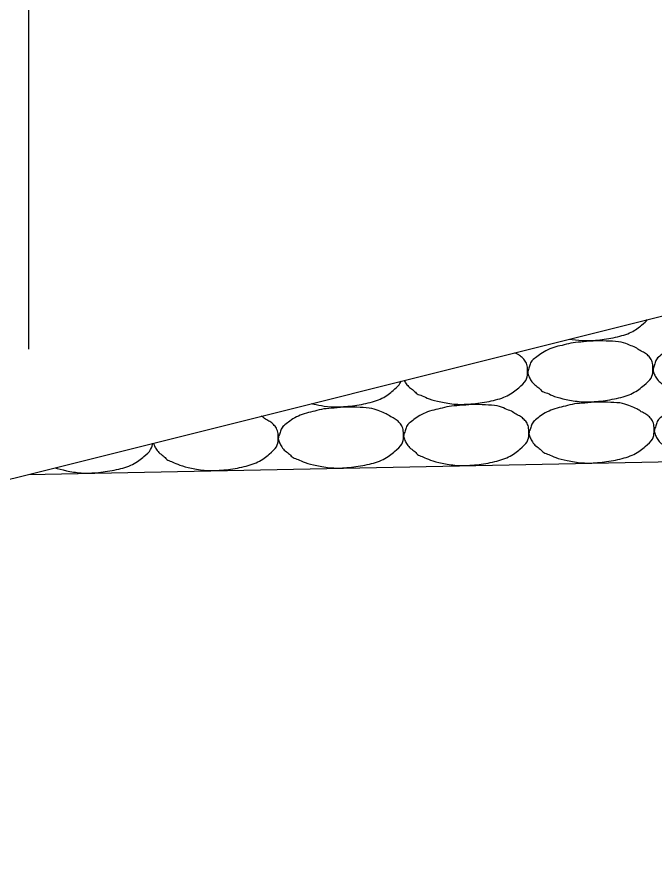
# Model space of a CAD drawing. Extents: x 2263886 to 2266026, y -3122850 to -3121850.
# Drawn here: x 2265472.879 to 2265475.427, y -3122288.562 to -3122285.146 of the extents above; entities that cross this region are included whole.
import ezdxf

# ---------------------------------------------------------------- set-up
doc = ezdxf.new("R2010")
doc.units = 0
doc.layers.add('R_Border Prem', color=7, linetype='Continuous')

msp = doc.modelspace()

# ---------------------------------------------------------------- linework, layer by layer
at = {"layer": 'R_Border Prem'}
for p, q in [((2265472.9236, -3122277.9935), (2265472.9236, -3122286.4733)), ((2265472.9236, -3122286.9733), (2265478.568, -3122285.5622)), ((2265472.9236, -3122286.9733), (2265491.5714, -3122286.6003)), ((2265466.568, -3122288.5622), (2265472.9236, -3122286.9733))]:
    msp.add_line(p, q, dxfattribs=at)
for points in [[(2265475.0865, -3122286.4325), (2265475.0996, -3122286.4348), (2265475.1354, -3122286.44), (2265475.1968, -3122286.4379), (2265475.2703, -3122286.4264), (2265475.3372, -3122286.407), (2265475.3755, -3122286.3758), (2265475.3934, -3122286.3599), (2265475.3981, -3122286.3546)], [(2265474.9383, -3122286.5165), (2265474.9338, -3122286.5207), (2265474.9283, -3122286.5321), (2265474.9238, -3122286.5497), (2265474.9163, -3122286.5655), (2265474.9243, -3122286.5831), (2265474.9316, -3122286.599), (2265474.9463, -3122286.6162), (2265474.9649, -3122286.6268), (2265474.9769, -3122286.6439), (2265474.9971, -3122286.6474), (2265475.0231, -3122286.6623), (2265475.0701, -3122286.6736), (2265475.1306, -3122286.685), (2265475.2017, -3122286.6824), (2265475.2752, -3122286.671), (2265475.3421, -3122286.6515), (2265475.3858, -3122286.6159), (2265475.4167, -3122286.5884), (2265475.4197, -3122286.5593), (2265475.4197, -3122286.5342), (2265475.4133, -3122286.5132), (2265475.4008, -3122286.4989), (2265475.3873, -3122286.487), (2265475.3677, -3122286.4789), (2265475.3507, -3122286.4656), (2265475.3262, -3122286.4572), (2265475.2956, -3122286.443), (2265475.2461, -3122286.4409), (2265475.1933, -3122286.4384), (2265475.1404, -3122286.4443), (2265475.0997, -3122286.4457), (2265475.0647, -3122286.4564), (2265475.0308, -3122286.4625), (2265474.9987, -3122286.4748), (2265474.9696, -3122286.4913), (2265474.9505, -3122286.5074), (2265474.9372, -3122286.5167), (2265474.9339, -3122286.5211)], [(2265475.4391, -3122286.5065), (2265475.4346, -3122286.5106), (2265475.4291, -3122286.522), (2265475.4246, -3122286.5397), (2265475.4171, -3122286.5555), (2265475.425, -3122286.5731), (2265475.4324, -3122286.5889), (2265475.4471, -3122286.6062), (2265475.4657, -3122286.6168), (2265475.4777, -3122286.6339), (2265475.4979, -3122286.6374), (2265475.5239, -3122286.6523), (2265475.5709, -3122286.6636), (2265475.6314, -3122286.675), (2265475.7025, -3122286.6724), (2265475.776, -3122286.6609), (2265475.8429, -3122286.6415), (2265475.8866, -3122286.6059), (2265475.9175, -3122286.5784), (2265475.9204, -3122286.5492), (2265475.9205, -3122286.5242), (2265475.9141, -3122286.5032), (2265475.9015, -3122286.4889), (2265475.8881, -3122286.477), (2265475.8684, -3122286.4688), (2265475.8515, -3122286.4556), (2265475.827, -3122286.4472), (2265475.7964, -3122286.433), (2265475.7469, -3122286.4309), (2265475.6941, -3122286.4284), (2265475.6412, -3122286.4343), (2265475.6005, -3122286.4357), (2265475.5655, -3122286.4464), (2265475.5316, -3122286.4525), (2265475.4995, -3122286.4648), (2265475.4704, -3122286.4813), (2265475.4512, -3122286.4974), (2265475.438, -3122286.5067), (2265475.4347, -3122286.5111)], [(2265474.4256, -3122286.5978), (2265474.4274, -3122286.6017), (2265474.4326, -3122286.6112), (2265474.4455, -3122286.6262), (2265474.4641, -3122286.6368), (2265474.4761, -3122286.6539), (2265474.4963, -3122286.6574), (2265474.5223, -3122286.6723), (2265474.5693, -3122286.6836), (2265474.6298, -3122286.695), (2265474.7009, -3122286.6925), (2265474.7744, -3122286.681), (2265474.8413, -3122286.6616), (2265474.885, -3122286.6259), (2265474.9159, -3122286.5984), (2265474.9189, -3122286.5693), (2265474.9189, -3122286.5442), (2265474.9125, -3122286.5232), (2265474.9, -3122286.509), (2265474.8865, -3122286.497), (2265474.8744, -3122286.4913), (2265474.8681, -3122286.4875), (2265474.8677, -3122286.4872)], [(2265474.0555, -3122286.6903), (2265474.0574, -3122286.6907), (2265474.0819, -3122286.696), (2265474.129, -3122286.7051), (2265474.2001, -3122286.7025), (2265474.2736, -3122286.691), (2265474.3405, -3122286.6716), (2265474.3842, -3122286.6359), (2265474.4069, -3122286.6155), (2265474.413, -3122286.6017), (2265474.4134, -3122286.6008)], [(2265474.9432, -3122286.7611), (2265474.9387, -3122286.7652), (2265474.9332, -3122286.7766), (2265474.9287, -3122286.7943), (2265474.9212, -3122286.8101), (2265474.9292, -3122286.8277), (2265474.9365, -3122286.8436), (2265474.9512, -3122286.8608), (2265474.9698, -3122286.8714), (2265474.9818, -3122286.8885), (2265475.002, -3122286.892), (2265475.028, -3122286.9069), (2265475.075, -3122286.9182), (2265475.1355, -3122286.9296), (2265475.2066, -3122286.927), (2265475.2801, -3122286.9155), (2265475.347, -3122286.8961), (2265475.3907, -3122286.8605), (2265475.4216, -3122286.833), (2265475.4245, -3122286.8038), (2265475.4246, -3122286.7788), (2265475.4182, -3122286.7578), (2265475.4056, -3122286.7435), (2265475.3922, -3122286.7316), (2265475.3725, -3122286.7235), (2265475.3556, -3122286.7102), (2265475.3311, -3122286.7018), (2265475.3005, -3122286.6876), (2265475.251, -3122286.6855), (2265475.1982, -3122286.683), (2265475.1453, -3122286.6889), (2265475.1046, -3122286.6903), (2265475.0696, -3122286.701), (2265475.0357, -3122286.7071), (2265475.0036, -3122286.7194), (2265474.9745, -3122286.7359), (2265474.9553, -3122286.752), (2265474.9421, -3122286.7613), (2265474.9388, -3122286.7657)], [(2265475.444, -3122286.7511), (2265475.4395, -3122286.7552), (2265475.4339, -3122286.7666), (2265475.4295, -3122286.7843), (2265475.422, -3122286.8001), (2265475.4299, -3122286.8177), (2265475.4373, -3122286.8335), (2265475.452, -3122286.8508), (2265475.4706, -3122286.8614), (2265475.4826, -3122286.8785), (2265475.5028, -3122286.882), (2265475.5288, -3122286.8968), (2265475.5758, -3122286.9082), (2265475.6363, -3122286.9196), (2265475.7074, -3122286.917), (2265475.7809, -3122286.9055), (2265475.8478, -3122286.8861), (2265475.8915, -3122286.8505), (2265475.9224, -3122286.823), (2265475.9253, -3122286.7938), (2265475.9254, -3122286.7688), (2265475.919, -3122286.7478), (2265475.9064, -3122286.7335), (2265475.893, -3122286.7216), (2265475.8733, -3122286.7134), (2265475.8564, -3122286.7002), (2265475.8319, -3122286.6918), (2265475.8013, -3122286.6776), (2265475.7518, -3122286.6754), (2265475.699, -3122286.673), (2265475.6461, -3122286.6789), (2265475.6054, -3122286.6803), (2265475.5704, -3122286.6909), (2265475.5365, -3122286.6971), (2265475.5044, -3122286.7093), (2265475.4753, -3122286.7259), (2265475.4561, -3122286.742), (2265475.4429, -3122286.7513), (2265475.4396, -3122286.7557)], [(2265473.9416, -3122286.7811), (2265473.9371, -3122286.7853), (2265473.9316, -3122286.7967), (2265473.9271, -3122286.8143), (2265473.9196, -3122286.8301), (2265473.9276, -3122286.8477), (2265473.935, -3122286.8636), (2265473.9496, -3122286.8808), (2265473.9682, -3122286.8915), (2265473.9802, -3122286.9085), (2265474.0004, -3122286.912), (2265474.0264, -3122286.9269), (2265474.0734, -3122286.9382), (2265474.1339, -3122286.9496), (2265474.205, -3122286.9471), (2265474.2785, -3122286.9356), (2265474.3454, -3122286.9162), (2265474.3891, -3122286.8805), (2265474.42, -3122286.853), (2265474.423, -3122286.8239), (2265474.423, -3122286.7988), (2265474.4166, -3122286.7778), (2265474.4041, -3122286.7636), (2265474.3906, -3122286.7516), (2265474.371, -3122286.7435), (2265474.354, -3122286.7302), (2265474.3295, -3122286.7219), (2265474.299, -3122286.7077), (2265474.2494, -3122286.7055), (2265474.1966, -3122286.7031), (2265474.1438, -3122286.709), (2265474.103, -3122286.7103), (2265474.0681, -3122286.721), (2265474.0342, -3122286.7271), (2265474.002, -3122286.7394), (2265473.9729, -3122286.756), (2265473.9538, -3122286.772), (2265473.9405, -3122286.7813), (2265473.9372, -3122286.7857)], [(2265474.4424, -3122286.7711), (2265474.4379, -3122286.7753), (2265474.4324, -3122286.7867), (2265474.4279, -3122286.8043), (2265474.4204, -3122286.8201), (2265474.4284, -3122286.8377), (2265474.4357, -3122286.8536), (2265474.4504, -3122286.8708), (2265474.469, -3122286.8814), (2265474.481, -3122286.8985), (2265474.5012, -3122286.902), (2265474.5272, -3122286.9169), (2265474.5742, -3122286.9282), (2265474.6347, -3122286.9396), (2265474.7058, -3122286.9371), (2265474.7793, -3122286.9256), (2265474.8462, -3122286.9062), (2265474.8899, -3122286.8705), (2265474.9208, -3122286.843), (2265474.9238, -3122286.8139), (2265474.9238, -3122286.7888), (2265474.9174, -3122286.7678), (2265474.9049, -3122286.7536), (2265474.8914, -3122286.7416), (2265474.8718, -3122286.7335), (2265474.8548, -3122286.7202), (2265474.8303, -3122286.7118), (2265474.7998, -3122286.6976), (2265474.7502, -3122286.6955), (2265474.6974, -3122286.6931), (2265474.6446, -3122286.6989), (2265474.6038, -3122286.7003), (2265474.5688, -3122286.711), (2265474.5349, -3122286.7171), (2265474.5028, -3122286.7294), (2265474.4737, -3122286.7459), (2265474.4546, -3122286.762), (2265474.4413, -3122286.7713), (2265474.438, -3122286.7757)], [(2265473.4232, -3122286.8484), (2265473.4239, -3122286.8504), (2265473.4276, -3122286.8595), (2265473.4342, -3122286.8736), (2265473.4488, -3122286.8908), (2265473.4674, -3122286.9015), (2265473.4794, -3122286.9185), (2265473.4996, -3122286.922), (2265473.5257, -3122286.9369), (2265473.5726, -3122286.9482), (2265473.6331, -3122286.9597), (2265473.7042, -3122286.9571), (2265473.7777, -3122286.9456), (2265473.8446, -3122286.9262), (2265473.8883, -3122286.8905), (2265473.9192, -3122286.863), (2265473.9222, -3122286.8339), (2265473.9222, -3122286.8089), (2265473.9159, -3122286.7879), (2265473.9033, -3122286.7736), (2265473.8898, -3122286.7617), (2265473.8712, -3122286.7538), (2265473.8604, -3122286.7437), (2265473.8539, -3122286.7407)], [(2265473.0289, -3122286.9469), (2265473.0406, -3122286.9508), (2265473.0751, -3122286.9588), (2265473.1324, -3122286.9697), (2265473.2034, -3122286.9671), (2265473.2769, -3122286.9556), (2265473.3438, -3122286.9362), (2265473.3875, -3122286.9006), (2265473.4161, -3122286.875), (2265473.4198, -3122286.8555), (2265473.4204, -3122286.8491)]]:
    msp.add_open_spline(points, degree=3, dxfattribs=at)

doc.saveas('drawing.dxf')
